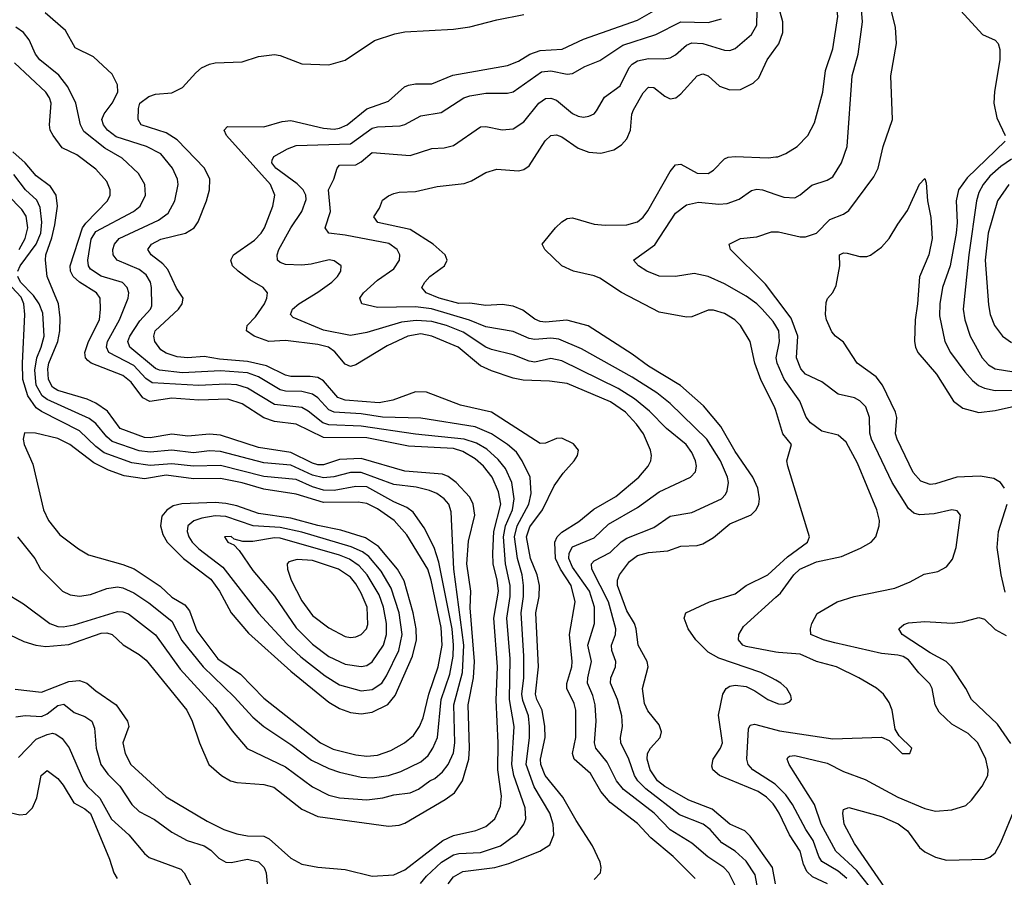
# Model space of a CAD drawing. Header units: inches. Extents: x 1308407 to 1441228, y 959628 to 1036311.
# Tile 402 of 656: x 1377209 to 1380843, y 1012314 to 1015478. Entities that reach past the tile are written whole.
import ezdxf

# ---------------------------------------------------------------- set-up
doc = ezdxf.new("R2010")
doc.units = ezdxf.units.IN
doc.header["$MEASUREMENT"] = 0
doc.layers.add('B3071', color=7, linetype='Continuous')
doc.layers.add('B3081', color=7, linetype='Continuous')

msp = doc.modelspace()

# ---------------------------------------------------------------- linework, layer by layer
at = {"layer": 'B3071', "color": 5}
for points, elevation in [([(1379702.9, 1012310), (1379620.8, 1012390), (1379539.1, 1012459.1), (1379490, 1012512.5), (1379388.5, 1012590), (1379354, 1012630), (1379316.2, 1012696.2), (1379255.3, 1012750), (1379249, 1012770), (1379262.1, 1012830), (1379261.3, 1012930), (1379255.3, 1012955.3), (1379228.5, 1013010), (1379228.3, 1013028.3), (1379246.9, 1013090), (1379248.6, 1013110), (1379238.7, 1013210), (1379259.1, 1013330), (1379244.5, 1013390), (1379204.6, 1013450), (1379186.5, 1013490), (1379183.8, 1013550), (1379192.6, 1013570), (1379210, 1013587.1), (1379273.1, 1013626.9), (1379328.4, 1013671.6), (1379410, 1013718.8), (1379494.4, 1013790), (1379529.2, 1013830), (1379538.5, 1013850), (1379541.4, 1013870), (1379537.9, 1013890), (1379511.2, 1013950), (1379486, 1013986), (1379444.7, 1014030), (1379390, 1014068.4), (1379230, 1014135.4), (1379164.2, 1014144.2), (1379067.8, 1014147.8), (1379030, 1014155.5), (1378950, 1014181.8), (1378910, 1014200.7), (1378827.7, 1014270), (1378729.8, 1014310), (1378690, 1014318.3), (1378642.2, 1014310), (1378565.3, 1014274.7), (1378450, 1014204.8), (1378430, 1014198.9), (1378410, 1014206.5), (1378372.5, 1014252.5), (1378349, 1014270), (1378310, 1014279.8), (1378190, 1014294.2), (1378128.2, 1014290), (1378074.4, 1014310), (1378046, 1014330), (1378048.4, 1014350), (1378078.9, 1014381.1), (1378112.9, 1014430), (1378121.6, 1014450), (1378123.2, 1014470), (1378107.7, 1014490), (1378058.5, 1014518.5), (1378016, 1014550), (1377995, 1014570), (1377988.4, 1014590), (1377998.4, 1014610), (1378075.4, 1014664.6), (1378100.7, 1014690), (1378112.4, 1014710), (1378142.8, 1014790), (1378151.1, 1014830), (1378135, 1014870), (1377972.7, 1015050), (1377963.1, 1015070), (1377976.4, 1015083.6), (1378110, 1015082.1), (1378177.5, 1015102.5), (1378210, 1015106.4), (1378330, 1015077.1), (1378370, 1015074.4), (1378390, 1015077.9), (1378417.8, 1015090), (1378490, 1015148.4), (1378570, 1015176.6), (1378629, 1015230), (1378643.8, 1015236.2), (1378670, 1015240.6), (1378730, 1015240.7), (1378807.2, 1015272.8), (1379010, 1015308.5), (1379050, 1015325.1), (1379091.6, 1015350), (1379130, 1015363.6), (1379210.9, 1015369.1), (1379290, 1015406), (1379490, 1015475.9), (1379610, 1015545.3)], 2980), ([(1378790.2, 1012290), (1378810, 1012315.5), (1378844.8, 1012335.2), (1378962.3, 1012350), (1379014.7, 1012365.3), (1379128.4, 1012410), (1379165.9, 1012434.1), (1379180.5, 1012470), (1379178.4, 1012510), (1379166.1, 1012550), (1379108.1, 1012648.1), (1379078.6, 1012730), (1379090.8, 1012830), (1379091.1, 1012870), (1379087.1, 1012910), (1379066.7, 1012966.7), (1379063, 1012990), (1379069.5, 1013050), (1379069.9, 1013130.1), (1379059.5, 1013290), (1379068.4, 1013350), (1379069.2, 1013390), (1379063.7, 1013430), (1379046.2, 1013490), (1379035.1, 1013570), (1379045.2, 1013610), (1379088.8, 1013690), (1379097.4, 1013730), (1379092.8, 1013790), (1379064.2, 1013850), (1379042.2, 1013882.2), (1379009.9, 1013910), (1378950, 1013949.9), (1378890, 1013976.2), (1378690, 1014008.1), (1378548.5, 1014011.5), (1378470, 1014023.7), (1378370, 1014029.2), (1378350, 1014038.4), (1378310, 1014083.2), (1378290, 1014096), (1378250, 1014105.8), (1378190, 1014107.7), (1378170, 1014112.7), (1378090, 1014160.7), (1378050, 1014175), (1377950, 1014182.9), (1377810, 1014174.4), (1377725.2, 1014185.2), (1377710, 1014190.6), (1377615.5, 1014270), (1377608.3, 1014290), (1377615.3, 1014310), (1377652.7, 1014367.3), (1377692.4, 1014410), (1377697.3, 1014422.7), (1377695.8, 1014490), (1377692, 1014510), (1377675.9, 1014535.9), (1377650, 1014555.6), (1377568.4, 1014590), (1377554.1, 1014610), (1377552.2, 1014630), (1377558.4, 1014650), (1377576.3, 1014670), (1377721.8, 1014738.2), (1377756.4, 1014763.6), (1377782.1, 1014810), (1377794.1, 1014870), (1377791.1, 1014890), (1377773.4, 1014930), (1377730, 1014982.5), (1377676.8, 1015010), (1377565.1, 1015045.1), (1377533.3, 1015070), (1377518.5, 1015090), (1377512.6, 1015110), (1377520.6, 1015130), (1377550, 1015170.2), (1377571.7, 1015210), (1377570, 1015238), (1377550, 1015276.9), (1377481, 1015341), (1377413.9, 1015373.9), (1377378.3, 1015438.3), (1377302.7, 1015502.7)], 3040), ([(1379330, 1012305.6), (1379352.4, 1012330), (1379355.8, 1012350), (1379352, 1012370), (1379322.8, 1012430), (1379262.9, 1012522.9), (1379213.6, 1012610), (1379149.2, 1012689.2), (1379132.5, 1012730), (1379131.6, 1012750), (1379148.8, 1012830), (1379147.7, 1012870), (1379137.6, 1012930), (1379117.8, 1012970), (1379113, 1012990), (1379123.5, 1013090), (1379113.7, 1013290), (1379127, 1013350), (1379128, 1013390), (1379118.8, 1013430), (1379094, 1013490), (1379079.8, 1013570), (1379092.6, 1013607.4), (1379138.8, 1013670), (1379181.9, 1013758.1), (1379214.9, 1013805.1), (1379256, 1013850), (1379268.3, 1013870), (1379271.5, 1013890), (1379253.2, 1013913.2), (1379210, 1013933.8), (1379190, 1013932.7), (1379150, 1013915.9), (1379130, 1013914.5), (1378950, 1014030.3), (1378835.7, 1014055.7), (1378710, 1014103.8), (1378670, 1014104.3), (1378586.3, 1014073.7), (1378536.1, 1014063.9), (1378410, 1014074.1), (1378383.9, 1014083.9), (1378330, 1014145.8), (1378310, 1014157.4), (1378281.6, 1014161.6), (1378210, 1014161.2), (1378190, 1014165.7), (1378120.3, 1014200.3), (1378050, 1014217.3), (1377945.9, 1014225.9), (1377890, 1014235.7), (1377830, 1014230.8), (1377790, 1014234.2), (1377750, 1014247.4), (1377730, 1014259.6), (1377707.5, 1014290), (1377704.3, 1014310), (1377709.5, 1014330), (1377795.7, 1014410), (1377808.8, 1014430), (1377812.1, 1014450), (1377787.4, 1014487.4), (1377755.7, 1014555.7), (1377736.8, 1014576.8), (1377694, 1014610), (1377682.3, 1014630), (1377695.9, 1014650), (1377730, 1014668.1), (1377820.4, 1014690), (1377853.3, 1014710), (1377867.7, 1014732.3), (1377897.9, 1014810), (1377909.3, 1014850), (1377910.4, 1014890), (1377891.6, 1014930), (1377790, 1015034.5), (1377750, 1015059.9), (1377657.7, 1015090), (1377646, 1015110), (1377647.8, 1015150), (1377652.8, 1015170), (1377685.3, 1015194.7), (1377710, 1015202.6), (1377770, 1015208), (1377810, 1015227.7), (1377858.6, 1015281.4), (1377880.1, 1015299.9), (1377910, 1015314.2), (1377930, 1015318.7), (1378030, 1015322.2), (1378090, 1015341.9), (1378149.4, 1015349.4), (1378170, 1015345.8), (1378250, 1015314.7), (1378350, 1015311.8), (1378410, 1015328.5), (1378518.8, 1015401.2), (1378594.2, 1015425.8), (1378630, 1015432.8), (1378810, 1015442.7), (1378870, 1015451.7), (1378970, 1015477.2), (1379070, 1015496.5)], 3020), ([(1379850, 1012284.2), (1379826.7, 1012330), (1379807.9, 1012350), (1379749.4, 1012389.4), (1379690, 1012439.9), (1379609.5, 1012489.5), (1379551, 1012551), (1379437.9, 1012638), (1379412, 1012670), (1379378, 1012738), (1379335.5, 1012790), (1379331.1, 1012810), (1379336.9, 1012890), (1379333.7, 1012950), (1379324.9, 1012984.9), (1379305, 1013030), (1379305.6, 1013050), (1379319.7, 1013110), (1379306, 1013170), (1379330.3, 1013249.7), (1379331.2, 1013310), (1379312.8, 1013370), (1379250, 1013457.6), (1379235.7, 1013490), (1379237, 1013510), (1379250, 1013532.5), (1379330, 1013565.6), (1379383, 1013617), (1379490, 1013678.3), (1379570, 1013735.4), (1379684.8, 1013790), (1379703.5, 1013810), (1379707, 1013830), (1379703.4, 1013850), (1379690, 1013881.2), (1379669.3, 1013910), (1379595.9, 1013970), (1379533.2, 1014033.2), (1379478.8, 1014078.8), (1379417.7, 1014117.7), (1379210, 1014219.3), (1379170, 1014227.2), (1379110, 1014214.6), (1379090, 1014218.3), (1379030, 1014241), (1378950, 1014260.9), (1378930, 1014269.1), (1378845.5, 1014325.5), (1378784.1, 1014350), (1378730, 1014364.1), (1378672.6, 1014367.4), (1378618.6, 1014361.4), (1378490, 1014323.2), (1378430, 1014313.2), (1378330, 1014332), (1378218.7, 1014378.7), (1378208.1, 1014390), (1378216.5, 1014410), (1378239.8, 1014430), (1378310, 1014472.2), (1378360.8, 1014510), (1378382.4, 1014530), (1378394.8, 1014550), (1378395.6, 1014570), (1378370, 1014588.7), (1378351.5, 1014591.5), (1378284.6, 1014575.4), (1378250, 1014572.3), (1378190, 1014575), (1378170, 1014581.8), (1378160.9, 1014590), (1378159, 1014610), (1378164.9, 1014630), (1378210, 1014710.2), (1378249.9, 1014770), (1378266.1, 1014813.9), (1378264.8, 1014830), (1378255.8, 1014850), (1378232.6, 1014872.6), (1378154.5, 1014930), (1378139.5, 1014950), (1378140.5, 1014959.5), (1378147.4, 1014972.6), (1378198.1, 1015001.9), (1378230, 1015013.9), (1378430, 1015019.9), (1378510, 1015077.2), (1378530, 1015082.4), (1378613.5, 1015086.5), (1378630, 1015090.8), (1378690, 1015122.8), (1378764.8, 1015135.2), (1378848.8, 1015190), (1378870, 1015197.4), (1378930, 1015206.8), (1379010, 1015206.1), (1379030, 1015212.2), (1379134.9, 1015285.1), (1379170, 1015288.9), (1379230, 1015277), (1379250, 1015279.4), (1379294.8, 1015305.2), (1379350, 1015327.1), (1379435.7, 1015384.3), (1379556.8, 1015423.2), (1379649.6, 1015470.4), (1379750, 1015466.8), (1379799.3, 1015480.7)], 2960), ([(1379937.3, 1012250), (1379923.5, 1012323.5), (1379890, 1012373.1), (1379850.2, 1012410.2), (1379800.9, 1012440.9), (1379757.4, 1012490), (1379732.4, 1012510), (1379644.3, 1012544.3), (1379520.8, 1012640.8), (1379490.7, 1012670), (1379477.9, 1012690), (1379457.4, 1012750), (1379428.1, 1012810), (1379426.2, 1012830), (1379434.6, 1012870), (1379431.6, 1012910), (1379415.1, 1012970), (1379389.9, 1013030), (1379390.4, 1013050), (1379407.8, 1013090), (1379409.4, 1013110), (1379394.9, 1013150), (1379393.6, 1013170), (1379407.7, 1013210), (1379408.9, 1013231.1), (1379382.9, 1013330), (1379320.3, 1013450), (1379320.2, 1013470), (1379330, 1013481.7), (1379388.5, 1013511.5), (1379428.6, 1013551.4), (1379450, 1013564.6), (1379550, 1013603.8), (1379610, 1013645.6), (1379690, 1013659.5), (1379799.3, 1013710), (1379814.5, 1013725.5), (1379820.8, 1013739.2), (1379825, 1013770), (1379822.1, 1013790), (1379795.5, 1013850), (1379744.8, 1013930), (1379610, 1014062), (1379560.6, 1014100.6), (1379470, 1014159.5), (1379282.9, 1014262.9), (1379198.9, 1014298.9), (1379170, 1014302.8), (1379110, 1014298.2), (1379090, 1014301.7), (1379030, 1014327.6), (1378930, 1014344.9), (1378869, 1014369), (1378728.9, 1014411.1), (1378670, 1014418.4), (1378530, 1014416.2), (1378471.6, 1014430), (1378465, 1014450), (1378477.8, 1014470), (1378530, 1014517), (1378590, 1014559.2), (1378610.7, 1014590), (1378611.6, 1014610), (1378602, 1014630), (1378572.1, 1014652.1), (1378410, 1014683.1), (1378349.7, 1014690), (1378337.1, 1014710), (1378356.4, 1014770), (1378348.4, 1014850), (1378368.1, 1014890), (1378380.3, 1014930), (1378390, 1014941.3), (1378450, 1014942.5), (1378470, 1014953.3), (1378510, 1014987.6), (1378650, 1014976.4), (1378730, 1015003), (1378775.3, 1015004.7), (1378810, 1015014.2), (1378910, 1015082.2), (1378930, 1015084.2), (1378990, 1015070.8), (1379030, 1015075.3), (1379070, 1015101.4), (1379124.9, 1015170), (1379150, 1015186.8), (1379170, 1015188.2), (1379190, 1015180.7), (1379250, 1015131.5), (1379270, 1015122.1), (1379290, 1015118.7), (1379310, 1015121.4), (1379329.2, 1015130.7), (1379338.7, 1015141.3), (1379368.2, 1015191.8), (1379425.7, 1015234.3), (1379459.1, 1015300.9), (1379470, 1015313.9), (1379490, 1015325.9), (1379530, 1015334.2), (1379587.1, 1015332.9), (1379610, 1015336.8), (1379630, 1015348), (1379670, 1015383.8), (1379690, 1015391.8), (1379730.4, 1015390.4), (1379810, 1015365.3), (1379830, 1015364.6), (1379850, 1015370.9), (1379910, 1015422.5), (1379930, 1015458), (1379931.2, 1015510)], 2940), ([(1378688.5, 1012291.5), (1378710, 1012318.4), (1378766, 1012370), (1378810, 1012396.3), (1378830, 1012401.3), (1378910, 1012404.9), (1378984, 1012430), (1379044.8, 1012475.2), (1379069.9, 1012510), (1379077.3, 1012530), (1379075.1, 1012570), (1379032.8, 1012690), (1379025.3, 1012730), (1379033.8, 1012870), (1379016.9, 1012970), (1379019.9, 1013120.1), (1379007.7, 1013270), (1379019, 1013350), (1379019.8, 1013390), (1379002.4, 1013470), (1378995, 1013570), (1379002.8, 1013610), (1379028, 1013670), (1379034.5, 1013710), (1379025, 1013770), (1379002.3, 1013822.3), (1378975.5, 1013855.5), (1378933, 1013893), (1378895.1, 1013915.1), (1378850, 1013930.2), (1378670, 1013949), (1378470, 1013977.8), (1378350, 1013983.3), (1378328.5, 1013990), (1378274, 1014034), (1378250, 1014046.9), (1378150, 1014057.9), (1378050, 1014118.1), (1378010, 1014131.1), (1377970, 1014133.6), (1377870, 1014127.8), (1377698.1, 1014138.1), (1377674.2, 1014154.2), (1377630, 1014201.9), (1377537.6, 1014250), (1377529.1, 1014270), (1377533.4, 1014290), (1377576.8, 1014370), (1377609.4, 1014450), (1377611.3, 1014470), (1377605.9, 1014490), (1377588.5, 1014508.6), (1377510, 1014531.1), (1377470, 1014557.7), (1377462.7, 1014570), (1377460.3, 1014590), (1377472.5, 1014667.5), (1377490, 1014696.4), (1377629.1, 1014770), (1377653.1, 1014790), (1377673.6, 1014830), (1377671.2, 1014870), (1377646.9, 1014910), (1377587.4, 1014967.4), (1377523.8, 1015003.8), (1377445.7, 1015065.7), (1377432.9, 1015090), (1377415.9, 1015170), (1377387.2, 1015230), (1377353, 1015273), (1377283.4, 1015330), (1377267.7, 1015350), (1377243.5, 1015403.5), (1377223.2, 1015430), (1377194.8, 1015450)], 3060), ([(1379999.2, 1012290), (1379987.9, 1012350), (1379905.4, 1012465.4), (1379885.2, 1012485.2), (1379830, 1012510.4), (1379765.4, 1012565.4), (1379678.8, 1012598.8), (1379590, 1012648.4), (1379563.5, 1012670), (1379536.2, 1012710), (1379525.7, 1012750), (1379526.5, 1012770), (1379537, 1012790), (1379573.4, 1012830), (1379577.9, 1012850), (1379570, 1012876.8), (1379528.1, 1012928.1), (1379515, 1012955), (1379507.7, 1013010), (1379529.3, 1013090), (1379525.6, 1013110), (1379491.9, 1013170), (1379484.7, 1013230), (1379477.9, 1013250), (1379450, 1013297.4), (1379415.8, 1013390), (1379415, 1013410), (1379423.2, 1013430), (1379460.5, 1013479.5), (1379490, 1013500.9), (1379530, 1013511.6), (1379601.7, 1013518.3), (1379650, 1013535.8), (1379710, 1013537.8), (1379730, 1013543.5), (1379770, 1013567.5), (1379830, 1013617.4), (1379909.5, 1013650.5), (1379927.6, 1013670), (1379936.8, 1013690), (1379940.2, 1013710), (1379933.9, 1013750), (1379915.4, 1013790), (1379850, 1013884.9), (1379797.3, 1013977.3), (1379732.7, 1014052.7), (1379647.6, 1014127.6), (1379530, 1014200.1), (1379470, 1014244), (1379307.7, 1014347.7), (1379228.8, 1014368.8), (1379150, 1014362.4), (1379130, 1014364.6), (1379110, 1014372.8), (1379066.4, 1014406.4), (1379030, 1014420.8), (1378990, 1014426.9), (1378930, 1014423), (1378870, 1014432.1), (1378830, 1014431.3), (1378757.4, 1014450), (1378709.8, 1014470), (1378693.7, 1014490), (1378704.1, 1014510), (1378723.4, 1014530), (1378777.1, 1014570), (1378787.1, 1014590), (1378779.4, 1014610), (1378734.9, 1014650), (1378650, 1014703.7), (1378531.2, 1014730), (1378516, 1014750), (1378537, 1014783), (1378548.5, 1014811.5), (1378570, 1014828.1), (1378590, 1014836.6), (1378610, 1014841.4), (1378670, 1014843.5), (1378750, 1014862.3), (1378850, 1014873.9), (1378876.6, 1014883.4), (1378930, 1014913.5), (1378970, 1014926.3), (1379050, 1014920.2), (1379070, 1014924.7), (1379090, 1014939.2), (1379148.8, 1015031.2), (1379170, 1015050.2), (1379190, 1015053.4), (1379210, 1015045), (1379270, 1015003.2), (1379310, 1014988.8), (1379354.2, 1014985.8), (1379402.3, 1014997.7), (1379430, 1015015.5), (1379450, 1015037.8), (1379463.4, 1015070), (1379468.6, 1015128.6), (1379475.1, 1015144.9), (1379510, 1015208.4), (1379530, 1015228.6), (1379550, 1015227.3), (1379590, 1015195.8), (1379610, 1015185.5), (1379630.4, 1015189.6), (1379650, 1015204.8), (1379709.1, 1015270.9), (1379730, 1015277.6), (1379750.9, 1015270.9), (1379791.9, 1015231.9), (1379830, 1015218.4), (1379870, 1015220.7), (1379916.9, 1015243.1), (1379936.7, 1015263.3), (1379967.5, 1015330), (1380000, 1015374.3)], 2920), ([(1377192.1, 1013007.9), (1377290, 1012996.9), (1377390, 1013036.7), (1377430, 1013039.7), (1377456.8, 1013030), (1377490, 1013001.3), (1377564.6, 1012950), (1377607, 1012890), (1377611.5, 1012870), (1377589.6, 1012810), (1377598.1, 1012770), (1377619.8, 1012730), (1377750, 1012610.1), (1377900.4, 1012520.4), (1377962.6, 1012490), (1378010, 1012474.4), (1378050, 1012466.4), (1378110, 1012465.6), (1378130, 1012455.5), (1378210, 1012384.8), (1378250, 1012362), (1378310, 1012351.2), (1378410, 1012342.9), (1378510, 1012318.2), (1378590, 1012322.8), (1378630, 1012341.6), (1378770.7, 1012449.3), (1378810, 1012468.1), (1378892.9, 1012487.1), (1378930, 1012501.8), (1378962.5, 1012530), (1378983.2, 1012576.8), (1378986.9, 1012613.1), (1378974.2, 1012710), (1378975.6, 1012810), (1378967.5, 1012967.5), (1378973.2, 1013090), (1378959.6, 1013270), (1378976.5, 1013370), (1378972, 1013410), (1378957.2, 1013470), (1378955.1, 1013510), (1378959.6, 1013590), (1378984.6, 1013690), (1378976.5, 1013736.5), (1378952.8, 1013790), (1378921.1, 1013830), (1378890, 1013858), (1378845, 1013885), (1378810, 1013896.3), (1378644, 1013904), (1378490, 1013935.1), (1378330, 1013936.2), (1378230, 1013985.7), (1378150, 1013995.8), (1378110, 1014009), (1378030, 1014060.5), (1377977.3, 1014077.3), (1377870, 1014073.8), (1377770, 1014081.8), (1377689.6, 1014069.6), (1377662.9, 1014082.9), (1377619.9, 1014139.9), (1377590, 1014164.5), (1377473.3, 1014210), (1377460, 1014220), (1377451.9, 1014230), (1377449.6, 1014250), (1377462.5, 1014290), (1377503.1, 1014370), (1377507.6, 1014410), (1377505.6, 1014450), (1377492.8, 1014470), (1377430, 1014509.3), (1377406.8, 1014530), (1377396.6, 1014550), (1377395.7, 1014570), (1377440.4, 1014710), (1377452.5, 1014727.5), (1377533.6, 1014810), (1377543, 1014830), (1377542.8, 1014850), (1377530, 1014881), (1377490, 1014926.8), (1377419.6, 1014979.6), (1377365.3, 1015005.3), (1377332.2, 1015050), (1377321.3, 1015070), (1377319.5, 1015090), (1377325.2, 1015170), (1377318.5, 1015190), (1377304.9, 1015210), (1377190, 1015318.5)], 3080), ([(1377170.2, 1013210), (1377224.1, 1013184.1), (1377268.4, 1013170), (1377305.6, 1013165.6), (1377390, 1013173), (1377510, 1013214.3), (1377530, 1013215.2), (1377549.7, 1013209.7), (1377591, 1013171), (1377650, 1013136), (1377675.2, 1013115.2), (1377826.1, 1012930), (1377846.1, 1012890), (1377873, 1012810), (1377906.7, 1012730), (1377954, 1012690), (1377987.4, 1012670), (1378010, 1012663), (1378110, 1012656.4), (1378146.8, 1012646.8), (1378250, 1012565.8), (1378310, 1012538.7), (1378570, 1012502.9), (1378610, 1012505.7), (1378630, 1012513.4), (1378779.4, 1012600.6), (1378814.2, 1012625.8), (1378842.9, 1012670), (1378867.3, 1012750), (1378869.7, 1012790), (1378863.8, 1012950), (1378884, 1013050), (1378887.9, 1013110), (1378871.8, 1013308.2), (1378873.9, 1013370), (1378859.9, 1013470), (1378866.1, 1013553.9), (1378888.4, 1013650), (1378882.5, 1013690), (1378870, 1013716.6), (1378819.9, 1013770), (1378790, 1013792.2), (1378770, 1013800.6), (1378630, 1013812.3), (1378470, 1013858.4), (1378390, 1013855.7), (1378330, 1013836.1), (1378310, 1013836.1), (1378290, 1013841.4), (1378210, 1013881), (1378090, 1013899.6), (1377950, 1013945.5), (1377910, 1013948.1), (1377830, 1013941.4), (1377770, 1013949), (1377690, 1013935.2), (1377670, 1013936.4), (1377579.4, 1013970), (1377533.2, 1014033.2), (1377490, 1014063.6), (1377457.8, 1014077.8), (1377350, 1014109.7), (1377330, 1014122), (1377315, 1014150), (1377312.9, 1014190), (1377316.9, 1014210), (1377349.9, 1014290), (1377356.8, 1014330), (1377358.1, 1014378.1), (1377351.8, 1014430), (1377310.8, 1014530), (1377303.8, 1014590), (1377305, 1014610), (1377327.6, 1014672.4), (1377338.6, 1014721.4), (1377348.7, 1014790), (1377343.4, 1014830), (1377322.1, 1014862.1), (1377270, 1014902.3), (1377229.5, 1014949.5), (1377183.6, 1014990)], 3120), ([(1380000, 1014035.5), (1379995.6, 1014050), (1379946.5, 1014146.5), (1379922, 1014210), (1379904.9, 1014290), (1379869.8, 1014350), (1379848.9, 1014370), (1379810, 1014394.1), (1379770, 1014406.6), (1379750, 1014406.3), (1379690, 1014381.3), (1379670, 1014379.9), (1379570, 1014399.3), (1379430, 1014471.4), (1379350, 1014524.4), (1379330, 1014533.1), (1379253.6, 1014550), (1379210, 1014569.1), (1379147.6, 1014630), (1379137.6, 1014650), (1379187.3, 1014710), (1379210, 1014732.1), (1379230, 1014743.9), (1379250, 1014746.3), (1379330, 1014723.4), (1379370, 1014719.1), (1379450, 1014721.5), (1379490, 1014731.6), (1379510, 1014748.6), (1379527.8, 1014772.2), (1379610, 1014918), (1379630, 1014942.6), (1379650, 1014944.8), (1379710, 1014911.9), (1379749.9, 1014910.1), (1379770, 1014922.7), (1379810, 1014964.7), (1379823.7, 1014970), (1379850, 1014972.7), (1379971.7, 1014968.3), (1380000, 1014971.2)], 2880), ([(1377202.4, 1014550), (1377211.1, 1014570), (1377269.5, 1014650), (1377286.9, 1014690), (1377290.2, 1014730.2), (1377284.9, 1014784.9), (1377271.6, 1014811.6), (1377230, 1014850.4), (1377186.9, 1014906.9)], 3140), ([(1377207.6, 1014630), (1377229.7, 1014670), (1377238.8, 1014710), (1377232.8, 1014752.8), (1377217, 1014777), (1377164.6, 1014830)], 3160), ([(1380000, 1014348.4), (1379990, 1014364.3), (1379949.9, 1014410), (1379929.9, 1014430), (1379890, 1014458.2), (1379810, 1014503.2), (1379750, 1014530.4), (1379699, 1014541), (1379629.3, 1014530.7), (1379570, 1014531.3), (1379523.5, 1014550), (1379492.6, 1014570), (1379475.1, 1014590), (1379553.2, 1014646.8), (1379630, 1014763.6), (1379670, 1014795.3), (1379715, 1014805), (1379790, 1014796.6), (1379820.4, 1014799.5), (1379864.5, 1014815.5), (1379910, 1014847.8), (1379930, 1014852.6), (1379950.6, 1014850.6), (1380000, 1014833.4)], 2860), ([(1380000, 1014451.8), (1379961.8, 1014501.8), (1379832.8, 1014630), (1379827.8, 1014650), (1379869.3, 1014670), (1379930, 1014676.8), (1379984.3, 1014695.7), (1380000, 1014695.5)], 2840), ([(1377150, 1013367.6), (1377222.6, 1013322.6), (1377319.7, 1013250), (1377350, 1013239), (1377370, 1013238.1), (1377410, 1013245.8), (1377570, 1013294.6), (1377590, 1013293.5), (1377610, 1013285.7), (1377710, 1013208.4), (1377801.5, 1013081.5), (1377930, 1012940.8), (1377993.8, 1012853.8), (1378048.8, 1012788.8), (1378190, 1012721), (1378290, 1012647.2), (1378350, 1012617.4), (1378390, 1012606.8), (1378490, 1012599.4), (1378550, 1012607.2), (1378590, 1012617.9), (1378650, 1012625), (1378680.5, 1012639.5), (1378722.6, 1012670), (1378741.5, 1012678.5), (1378770, 1012702.7), (1378790.5, 1012729.5), (1378810, 1012773.4), (1378814.6, 1012810), (1378811.8, 1012950), (1378842.9, 1013070), (1378848.3, 1013170), (1378810.9, 1013450), (1378801.9, 1013661.9), (1378792.7, 1013690), (1378776.2, 1013710), (1378748.9, 1013730), (1378721.1, 1013741.1), (1378672.7, 1013752.7), (1378590, 1013763), (1378470, 1013807.1), (1378430, 1013806.7), (1378368.9, 1013791.1), (1378330, 1013787.9), (1378290, 1013798), (1378210, 1013834.1), (1378110, 1013843.2), (1377950, 1013885.2), (1377910, 1013887.4), (1377850, 1013879.2), (1377770, 1013889.2), (1377690, 1013882.5), (1377650, 1013887.7), (1377550, 1013922.1), (1377530, 1013938.3), (1377490, 1013987.4), (1377465.9, 1014005.9), (1377310, 1014076.3), (1377291.6, 1014090), (1377269.7, 1014130), (1377265.1, 1014185.1), (1377271.6, 1014230), (1377288.3, 1014270), (1377298.7, 1014310), (1377294.8, 1014394.8), (1377281, 1014430), (1377260.1, 1014460.1), (1377212, 1014510), (1377201.7, 1014530)], 3140), ([(1377200.5, 1013570), (1377265.2, 1013490), (1377285.8, 1013450), (1377367.3, 1013370), (1377395.7, 1013355.7), (1377430, 1013350.8), (1377470, 1013356.6), (1377530, 1013378.8), (1377570, 1013385), (1377590, 1013381.9), (1377630, 1013363.3), (1377686.2, 1013326.2), (1377770, 1013258.4), (1377807.7, 1013187.7), (1377886.7, 1013090), (1378000.2, 1012980.2), (1378070, 1012904), (1378110, 1012870.6), (1378210, 1012803.9), (1378285.5, 1012745.5), (1378350, 1012715.7), (1378390, 1012701.6), (1378470, 1012683.6), (1378510, 1012681.2), (1378570, 1012688.9), (1378615.7, 1012704.3), (1378690, 1012740.1), (1378716.4, 1012763.6), (1378734.5, 1012790), (1378751.4, 1012830), (1378764.2, 1012970), (1378796.6, 1013063.4), (1378808.4, 1013130), (1378810.5, 1013170), (1378805.6, 1013230), (1378756.2, 1013476.2), (1378738.3, 1013530), (1378702.5, 1013602.5), (1378661, 1013661), (1378638.1, 1013678.1), (1378590, 1013698.8), (1378490, 1013753.9), (1378450, 1013755.8), (1378370, 1013741.4), (1378330, 1013742.3), (1378290, 1013753.8), (1378230, 1013781.4), (1378110, 1013792.2), (1377950, 1013832.5), (1377850, 1013830.2), (1377770, 1013839.7), (1377690, 1013833.2), (1377623.4, 1013843.4), (1377520.3, 1013880.3), (1377490, 1013902.9), (1377430, 1013960.6), (1377290, 1014031.8), (1377270, 1014046.1), (1377238.6, 1014090), (1377220.2, 1014150), (1377219, 1014210), (1377228.5, 1014390), (1377224.5, 1014430), (1377214.1, 1014454.1), (1377163, 1014510)], 3160), ([(1380000, 1013040.9), (1379984.5, 1013050), (1379945.1, 1013070), (1379790, 1013122.5), (1379750, 1013144.1), (1379704.8, 1013190), (1379677, 1013230), (1379662, 1013270), (1379667.3, 1013290), (1379754.7, 1013330), (1379850, 1013359.5), (1379890.7, 1013390), (1379970, 1013429.6), (1380000, 1013457)], 2880), ([(1380000, 1013144.9), (1379890, 1013165.6), (1379878.3, 1013170), (1379862.7, 1013190), (1379863.9, 1013210), (1379880.3, 1013239.7), (1380000, 1013346.8)], 2860), ([(1380000, 1012569.8), (1379990, 1012585.1), (1379965.1, 1012610), (1379935.3, 1012630), (1379792.2, 1012690), (1379767.1, 1012710), (1379764, 1012724), (1379769.3, 1012750), (1379795.4, 1012790), (1379803.1, 1012810), (1379788.5, 1012911.5), (1379804.5, 1012990), (1379817.3, 1013010), (1379830, 1013018.5), (1379850, 1013022.7), (1379890, 1013017.5), (1379922, 1013002), (1379970, 1012969.3), (1380000, 1012957.8)], 2880), ([(1377194.1, 1012905.9), (1377229.3, 1012910.7), (1377290, 1012907.5), (1377310, 1012916.9), (1377350, 1012948.1), (1377372, 1012952), (1377410, 1012921.8), (1377450, 1012907.4), (1377475.1, 1012890), (1377484.5, 1012864.5), (1377491.5, 1012790), (1377508.9, 1012730), (1377534.3, 1012694.3), (1377578.8, 1012650), (1377622.6, 1012582.6), (1377650, 1012556.6), (1377706.8, 1012526.8), (1377770, 1012479.8), (1377827.6, 1012450), (1377890.2, 1012430), (1377914, 1012414), (1377943.9, 1012383.9), (1377970, 1012370.1), (1377990, 1012368.7), (1378050, 1012380.6), (1378090, 1012370.7), (1378111.2, 1012350), (1378118.6, 1012330), (1378122.8, 1012290)], 3060), ([(1380000, 1012654.6), (1379997.3, 1012657.3), (1379915, 1012710), (1379898.5, 1012730), (1379893.4, 1012750), (1379898.8, 1012861.2), (1379905.1, 1012874.9), (1379920.9, 1012879.1), (1380000, 1012857.8)], 2860), ([(1377204.3, 1012755.7), (1377270, 1012823.9), (1377310, 1012841.2), (1377330, 1012845.2), (1377342.4, 1012842.4), (1377365.5, 1012825.5), (1377391.5, 1012791.5), (1377444, 1012670), (1377458.2, 1012650), (1377505.2, 1012605.2), (1377548, 1012528), (1377612.4, 1012470), (1377670, 1012401.8), (1377687.4, 1012387.4), (1377803.4, 1012343.4), (1377816.6, 1012330), (1377841.6, 1012281.6)], 3040), ([(1377156.1, 1012556.1), (1377210, 1012543.9), (1377233.2, 1012546.8), (1377256.5, 1012570), (1377272.6, 1012607.4), (1377288.4, 1012690), (1377310, 1012707.6), (1377350, 1012678.4), (1377370, 1012654.2), (1377409.1, 1012589.1), (1377450, 1012566.5), (1377470, 1012549.4), (1377540.3, 1012380.3), (1377556.6, 1012330), (1377568.4, 1012310)], 3020)]:
    msp.add_lwpolyline(points, dxfattribs=dict(at, elevation=elevation))
for points, elevation in [([(1377226.3, 1013953.7), (1377221.3, 1013930), (1377225, 1013910), (1377257.4, 1013837.4), (1377297, 1013670), (1377315.2, 1013630), (1377357.4, 1013577.4), (1377425.6, 1013525.6), (1377463.5, 1013503.6), (1377590, 1013468.4), (1377631.4, 1013451.4), (1377727.9, 1013387.9), (1377770, 1013346.8), (1377818.9, 1013318.9), (1377836.3, 1013296.3), (1377862.5, 1013222.5), (1377940.1, 1013120.1), (1378023.4, 1013063.4), (1378110, 1012974.6), (1378318.9, 1012810), (1378366.4, 1012786.4), (1378450, 1012765.9), (1378490, 1012760.3), (1378530, 1012764.6), (1378578.7, 1012781.3), (1378629.9, 1012810), (1378662.5, 1012837.5), (1378685, 1012870), (1378697.8, 1012902.2), (1378718.9, 1012990), (1378754.2, 1013090), (1378768.3, 1013170), (1378764.8, 1013235.2), (1378727.7, 1013410), (1378715, 1013450), (1378637.4, 1013577.4), (1378591.7, 1013630), (1378530, 1013673.7), (1378490, 1013692.9), (1378457.8, 1013697.8), (1378330, 1013697.1), (1378230, 1013727.4), (1378110, 1013745.6), (1378030, 1013769.7), (1377950, 1013784.8), (1377850, 1013783.8), (1377750, 1013797), (1377670, 1013783.4), (1377595, 1013795), (1377536.3, 1013816.3), (1377482.5, 1013842.5), (1377393.6, 1013910), (1377350, 1013932.8), (1377267.2, 1013952.8)], 3180), ([(1377930, 1013696.3), (1377807.8, 1013692.2), (1377775.9, 1013684.1), (1377751.6, 1013668.4), (1377734.1, 1013645.9), (1377729, 1013611), (1377737.9, 1013577.9), (1377753, 1013550), (1377813.8, 1013490), (1377914.3, 1013414.3), (1377946.1, 1013370), (1377990, 1013289.5), (1378054.1, 1013214.1), (1378210, 1013074.7), (1378350, 1012959.9), (1378390, 1012936.8), (1378430, 1012922.2), (1378470, 1012916.4), (1378510, 1012922.5), (1378568.1, 1012951.9), (1378595.5, 1012984.5), (1378659.5, 1013130), (1378673.6, 1013190), (1378672.2, 1013230), (1378661.3, 1013290), (1378627.9, 1013407.9), (1378603.1, 1013450), (1378534, 1013534), (1378485.6, 1013565.6), (1378394.5, 1013594.5), (1378310, 1013611.1), (1378210, 1013638.2), (1378090, 1013655.4), (1378010, 1013683.7), (1377970, 1013692.9)], 3220), ([(1377930, 1013647.1), (1377881.7, 1013638.3), (1377851.6, 1013628.4), (1377830, 1013610.6), (1377827, 1013590), (1377832.7, 1013570), (1377845.2, 1013550), (1377870, 1013525.3), (1377958.2, 1013458.2), (1378090, 1013288.9), (1378195.2, 1013175.2), (1378246.7, 1013126.7), (1378337.1, 1013057.1), (1378390, 1013023.6), (1378470, 1013001.6), (1378510, 1013006.5), (1378545.8, 1013030), (1378563.5, 1013056.5), (1378608.7, 1013150), (1378620.2, 1013210), (1378610.2, 1013290), (1378580.7, 1013380.7), (1378543.1, 1013443.1), (1378497.5, 1013497.5), (1378474.2, 1013514.2), (1378432.8, 1013532.8), (1378250, 1013587.1), (1378170, 1013604.2), (1378070.2, 1013610.2), (1377970, 1013644.8)], 3240), ([(1377990, 1013571.6), (1377964.6, 1013570), (1377977.1, 1013550), (1378000, 1013540), (1378018.9, 1013518.9), (1378070, 1013445.7), (1378150, 1013351.6), (1378230, 1013234.3), (1378290, 1013174.3), (1378350, 1013128.9), (1378410, 1013099.7), (1378470, 1013091), (1378490, 1013095.5), (1378510, 1013108.5), (1378551.7, 1013170), (1378563.1, 1013210), (1378563.3, 1013250), (1378551.3, 1013310), (1378535.7, 1013355.7), (1378491.1, 1013430), (1378462.3, 1013462.3), (1378426.9, 1013486.9), (1378390, 1013502.6), (1378170, 1013564.7), (1378150, 1013566.5), (1378070, 1013553), (1378032.3, 1013552.3), (1378000.9, 1013560.9)], 3260), ([(1378233.5, 1013486.5), (1378202.9, 1013477.1), (1378196.5, 1013470), (1378197, 1013450), (1378210.6, 1013410), (1378250, 1013334), (1378290, 1013279.5), (1378350, 1013234.2), (1378410, 1013202.6), (1378430, 1013198.1), (1378450, 1013200.5), (1378470, 1013209.4), (1378489, 1013230), (1378493.8, 1013246.2), (1378491.7, 1013310), (1378470, 1013361.6), (1378450, 1013396.8), (1378430, 1013421), (1378385.4, 1013450), (1378290, 1013482.4)], 3280)]:
    msp.add_lwpolyline(points, close=True, dxfattribs=dict(at, elevation=elevation))
at = {"layer": 'B3081', "color": 5}
for points, elevation in [([(1380000, 1014833.4), (1380030, 1014823), (1380070, 1014821), (1380090, 1014831), (1380133.3, 1014866.7), (1380190, 1014886.2), (1380210, 1014898.5), (1380242.3, 1014950), (1380263.2, 1015010), (1380281.4, 1015270), (1380304.5, 1015350), (1380320.4, 1015470), (1380314.7, 1015530), (1380304, 1015550), (1380253.3, 1015610), (1380244.7, 1015630), (1380203.9, 1015770), (1380192.6, 1015892.6), (1380170.3, 1015970.3), (1380000, 1016207.6)], 2860), ([(1380000, 1014971.2), (1380008, 1014972), (1380036.5, 1014983.5), (1380078.5, 1015010), (1380118.8, 1015050), (1380142.6, 1015097.4), (1380173.2, 1015210), (1380183.7, 1015290), (1380209.9, 1015370), (1380228.8, 1015490), (1380226.5, 1015510), (1380217.2, 1015530), (1380181, 1015570), (1380167.3, 1015607.3), (1380162.1, 1015642.1), (1380169.6, 1015690), (1380165.1, 1015730), (1380144.6, 1015824.6), (1380116.4, 1015890), (1380073.4, 1015953.4), (1380000, 1016028.5)], 2880), ([(1380000, 1015374.3), (1380010.9, 1015389.1), (1380025.8, 1015430), (1380026, 1015470), (1380000, 1015565)], 2920), ([(1380000, 1014695.5), (1380010, 1014695.5), (1380090, 1014677.2), (1380110, 1014676.6), (1380149.8, 1014690), (1380198.8, 1014741.2), (1380250, 1014760.5), (1380270, 1014773.4), (1380362.3, 1014897.7), (1380378, 1014930), (1380396.2, 1015010), (1380430.9, 1015110), (1380424.2, 1015270), (1380445.5, 1015390), (1380442.2, 1015450), (1380423.1, 1015523.1)], 2840), ([(1380670, 1015525.4), (1380762.6, 1015422.6), (1380810, 1015402.6), (1380820.2, 1015390), (1380827.3, 1015367.3), (1380826.6, 1015330), (1380807.2, 1015212.8), (1380804.4, 1015170), (1380815.3, 1015115.3), (1380846.8, 1015050)], 2840), ([(1380846.6, 1015030), (1380705.8, 1014894.2), (1380674.7, 1014850), (1380665.2, 1014810), (1380669.3, 1014730), (1380666.3, 1014690), (1380643.3, 1014570), (1380615.4, 1014490), (1380605.5, 1014430), (1380604.8, 1014384.8), (1380623.6, 1014290), (1380645, 1014250), (1380698.3, 1014178.3), (1380726.1, 1014146.1), (1380748.4, 1014128.4), (1380770, 1014117.8), (1380810, 1014109.3), (1380890.4, 1014110.4)], 2840), ([(1380870, 1014963.4), (1380830, 1014936.3), (1380790, 1014899.9), (1380765.4, 1014870), (1380750, 1014840.3), (1380740.9, 1014810), (1380712.2, 1014610), (1380691.1, 1014410), (1380697.9, 1014370), (1380718, 1014310), (1380761.7, 1014230), (1380784.6, 1014204.6), (1380809.4, 1014189.4), (1380878.3, 1014178.3)], 2860), ([(1380844.6, 1013750), (1380829.2, 1013770), (1380804.9, 1013784.9), (1380754.1, 1013794.1), (1380668.4, 1013790), (1380590, 1013765), (1380570, 1013763.2), (1380535.6, 1013775.6), (1380506.9, 1013806.9), (1380448.1, 1013930), (1380441.8, 1013950), (1380446.7, 1014010), (1380442.4, 1014030), (1380394.4, 1014130), (1380370, 1014160.4), (1380300.6, 1014210), (1380250, 1014288.5), (1380219.7, 1014310), (1380206.5, 1014326.5), (1380187.3, 1014370), (1380183.5, 1014390), (1380186.1, 1014433.9), (1380191.2, 1014448.8), (1380210, 1014470.8), (1380223, 1014497), (1380236.9, 1014570), (1380234.5, 1014610), (1380250, 1014617.3), (1380263.3, 1014616.7), (1380310, 1014604.7), (1380335.5, 1014604.5), (1380350, 1014608.9), (1380390, 1014638.3), (1380418.5, 1014670), (1380450, 1014723.8), (1380486.3, 1014773.7), (1380530, 1014871), (1380550, 1014891.3), (1380555.5, 1014875.5), (1380559.3, 1014810), (1380572.2, 1014747.8), (1380576.8, 1014670), (1380565.3, 1014610), (1380530.7, 1014529.3), (1380523.6, 1014430), (1380513.9, 1014370), (1380512.5, 1014290), (1380515.3, 1014270), (1380524.4, 1014250), (1380592.9, 1014170), (1380655.5, 1014070), (1380690, 1014044.7), (1380750, 1014028.8), (1380810, 1014035.5), (1380990, 1014076.2)], 2820), ([(1380860.1, 1014870), (1380818.8, 1014810), (1380783.5, 1014690), (1380772.8, 1014590), (1380785.3, 1014425.3), (1380791.4, 1014390), (1380807.5, 1014350), (1380836.2, 1014310), (1380870, 1014286.4)], 2880), ([(1380368.9, 1012250), (1380299.1, 1012339.1), (1380221.8, 1012410), (1380167.6, 1012510), (1380142.2, 1012582.2), (1380048.9, 1012730), (1380041.7, 1012750), (1380044.6, 1012755.4), (1380050, 1012760.3), (1380070, 1012762.9), (1380190, 1012735.1), (1380250, 1012704.6), (1380330, 1012674.1), (1380450, 1012609.1), (1380550, 1012567.3), (1380590, 1012558), (1380650, 1012563.2), (1380701, 1012579), (1380721.9, 1012598.1), (1380761.8, 1012650), (1380782.9, 1012690), (1380784.2, 1012710), (1380775.2, 1012750), (1380745.2, 1012810), (1380710, 1012843.9), (1380650, 1012878.2), (1380603.5, 1012923.5), (1380587.9, 1012950), (1380576.7, 1013010), (1380568, 1013028), (1380528.1, 1013068.1), (1380490, 1013116.2), (1380470, 1013128.3), (1380450, 1013133.7), (1380390, 1013139.9), (1380218.3, 1013178.3), (1380175.8, 1013190), (1380129.6, 1013210), (1380128, 1013230), (1380132.6, 1013250), (1380152.6, 1013287.4), (1380226.4, 1013330), (1380289.5, 1013349.5), (1380438.9, 1013381.1), (1380495.8, 1013404.2), (1380547.6, 1013432.4), (1380597.5, 1013442.5), (1380630, 1013459.5), (1380652.5, 1013487.5), (1380665.6, 1013530), (1380682, 1013650), (1380670, 1013666), (1380650, 1013669.6), (1380585.1, 1013654.9), (1380530, 1013650.8), (1380510, 1013657.4), (1380490, 1013674.7), (1380430, 1013769.8), (1380353.2, 1013930), (1380347.3, 1013952.7), (1380346.2, 1014010), (1380332.7, 1014050), (1380310, 1014071.6), (1380290, 1014082.4), (1380230, 1014096.2), (1380170, 1014142.1), (1380110, 1014169.9), (1380092.2, 1014190), (1380076.6, 1014230), (1380081.2, 1014310), (1380057, 1014377), (1380000, 1014451.8)], 2840), ([(1380000, 1013346.8), (1380017.5, 1013362.5), (1380066.1, 1013430), (1380089.1, 1013450), (1380150, 1013477.3), (1380242.3, 1013497.7), (1380312.3, 1013527.7), (1380351.6, 1013550), (1380369.8, 1013570), (1380381.3, 1013610), (1380383, 1013630), (1380373.4, 1013670), (1380301.5, 1013841.5), (1380259.2, 1013919.2), (1380230, 1013944.7), (1380170, 1013960.1), (1380128.1, 1013990), (1380111.5, 1014011.5), (1380088.5, 1014070), (1380031, 1014151), (1380005, 1014210), (1380000.8, 1014230), (1380013, 1014290), (1380011.6, 1014330), (1380000, 1014348.4)], 2860), ([(1380000, 1013457), (1380043.4, 1013496.6), (1380117.3, 1013550), (1380123.9, 1013570), (1380043.9, 1013830), (1380041.1, 1013850), (1380057.4, 1013910), (1380026, 1013950), (1380000, 1014035.5)], 2880), ([(1380846.2, 1013366.2), (1380831.6, 1013430), (1380816.9, 1013530), (1380822.4, 1013590), (1380854.1, 1013690)], 2820), ([(1380867, 1012807), (1380818.4, 1012878.4), (1380721.8, 1012970), (1380701.4, 1013010), (1380648.2, 1013090), (1380629.2, 1013110), (1380570, 1013141.8), (1380466.9, 1013210), (1380453.6, 1013230), (1380473, 1013247), (1380490, 1013253), (1380550, 1013257.4), (1380651.1, 1013251.1), (1380690, 1013255.8), (1380750, 1013272.1), (1380770, 1013266.2), (1380810, 1013228.5), (1380850, 1013205.8)], 2820), ([(1380000, 1012857.8), (1380014, 1012854), (1380210, 1012824.3), (1380390.3, 1012830.3), (1380418.7, 1012818.7), (1380466, 1012770), (1380495.3, 1012770), (1380502, 1012790), (1380455.6, 1012835.6), (1380440.4, 1012860.4), (1380429.8, 1012930), (1380418.5, 1012958.5), (1380396.9, 1012990), (1380371.2, 1013011.2), (1380306.6, 1013050), (1380223.6, 1013090), (1380150, 1013109.9), (1380090, 1013136.5), (1380010, 1013143), (1380000, 1013144.9)], 2860), ([(1380000, 1012957.8), (1380010, 1012954), (1380030, 1012953), (1380050, 1012960.7), (1380058, 1012970), (1380055.5, 1012984.5), (1380040.7, 1013010), (1380018.4, 1013030), (1380000, 1013040.9)], 2880), ([(1380261.9, 1012310), (1380230, 1012336), (1380170, 1012372.2), (1380159.2, 1012390), (1380137.6, 1012450), (1380110.6, 1012490), (1380062.2, 1012582.2), (1380037.5, 1012617.5), (1380000, 1012654.6)], 2860), ([(1380191.1, 1012290), (1380136, 1012316), (1380115, 1012335), (1380101.7, 1012361.7), (1380089.6, 1012410), (1380049.9, 1012470), (1380012.8, 1012550), (1380000, 1012569.8)], 2880), ([(1380440.9, 1012220.9), (1380290, 1012438.9), (1380252.2, 1012510), (1380247, 1012550), (1380250, 1012564), (1380270, 1012571), (1380390, 1012537.8), (1380451.4, 1012511.4), (1380485.7, 1012485.7), (1380530, 1012424.2), (1380550, 1012407.2), (1380590, 1012388.4), (1380630, 1012376.8), (1380770, 1012380.7), (1380790, 1012388), (1380810, 1012404.6), (1380830, 1012442.4), (1380883.8, 1012570)], 2820)]:
    msp.add_lwpolyline(points, dxfattribs=dict(at, elevation=elevation))

doc.saveas('drawing.dxf')
